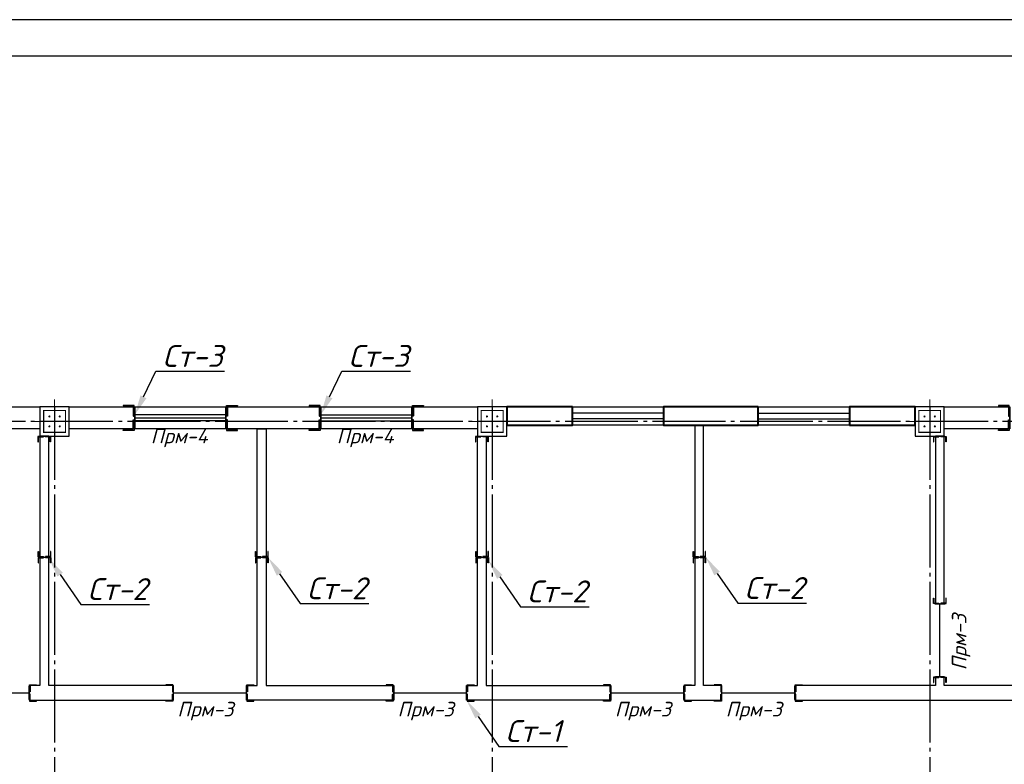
# Model space of a CAD drawing. Header units: millimetres. Extents: x -33345 to 4712671, y -3392 to 121473.
# Tile 321 of 656: x 1765192 to 1778694, y 76298 to 86501. Entities that reach past the tile are written whole.
import ezdxf
from ezdxf import colors
from ezdxf.entities.mleader import LeaderData, LeaderLine
from ezdxf.math import Vec2, Vec3

# ---------------------------------------------------------------- set-up
doc = ezdxf.new("R2010")
doc.units = ezdxf.units.MM
doc.linetypes.add('CENTER2', pattern=[28.575, 19.05, -3.175, 3.175, -3.175])
doc.linetypes.add('ГОСТ 2.303 5', pattern=[24, 20, -1.5, 1, -1.5])
for name, color, linetype, lineweight in [('0.25', 7, 'Continuous', 25), ('5   0.30', 1, 'Continuous', 30), ('размер 0.09', 175, 'Continuous', 9)]:
    doc.layers.add(name, color=color, linetype=linetype, lineweight=lineweight)
doc.layers.add('00-Axes', color=1, linetype='CENTER2')
doc.layers.add('HA', color=9, linetype='Continuous')
doc.styles.add('ISOCPEUR', font='isocpeui.ttf', dxfattribs={"height": 300})
doc.styles.add('ГОСТ 250', font='isocpeui.ttf', dxfattribs={"height": 250})

# ---------------------------------------------------------------- blocks, each defined once
blk = doc.blocks.new('*U282')
at = {"layer": '0.25', "color": 5, "linetype": 'Continuous', "lineweight": 25, "ltscale": 100}
blk.add_lwpolyline([(-72619, 0), (0, 0), (0, 42000), (-72619, 42000), (-72619, 0)], dxfattribs=at)
at = {"layer": '0.25', "color": 7, "linetype": 'Continuous', "lineweight": 30, "ltscale": 100}
blk.add_lwpolyline([(-70619, 500), (-500, 500), (-500, 41500), (-70619, 41500), (-70619, 500)], dxfattribs=at)
blk = doc.blocks.new('fgfgfgfgggffrw')
at = {"layer": '00-Axes', "color": 251, "linetype": 'ГОСТ 2.303 5', "ltscale": 50, "true_color": 0x636466}
for points in [[(-30640, 13960), (-30640, -1440)], [(-24640, 13960), (-24640, -1440)], [(-18640, 13960), (-18640, -1440)], [(22960, 13760), (-41640, 13760)]]:
    blk.add_lwpolyline(points, dxfattribs=at)
blk = doc.blocks.new('column')
at = {"lineweight": 0}
for points in [[(-68, 56, -1), (-68, 86, -1)], [(68, 56, 1), (68, 86, 1)], [(-68, -56, 1), (-68, -86, 1)], [(68, -56, -1), (68, -86, -1)]]:
    blk.add_hatch(color=0, dxfattribs=at).paths.add_polyline_path(points)
at = {"color": 0, "lineweight": 0}
for p, q in [((0, 300), (0, -300)), ((300, 0), (-300, 0))]:
    blk.add_line(p, q, dxfattribs=at)
at = {"lineweight": 30}
blk.add_lwpolyline([(-200, 200), (200, 200), (200, -200), (-200, -200)], close=True, dxfattribs=at)
at = {"color": 0, "lineweight": 0, "const_width": 15}
blk.add_lwpolyline([(150, -150), (150, 150), (-150, 150), (-150, -150)], close=True, dxfattribs=at)
blk = doc.blocks.new('*U3545')
at = {"color": 0, "linetype": 'ByBlock', "lineweight": -2, "ltscale": 100}
blk.add_lwpolyline([(0, 0), (63, 0), (63, 2.7, 0.414214), (60.7, 5), (12, 5, -0.414214), (5, 12), (5, 60.7, 0.414214), (2.7, 63), (0, 63)], format="xyb", close=True, dxfattribs=at)
blk = doc.blocks.new('A$C0829442C')
at = {"layer": '5   0.30', "lineweight": 30, "ltscale": 200}
blk.add_line((0, 131), (0, 13.5), dxfattribs=at)
at = {"layer": '5   0.30', "lineweight": 30, "ltscale": 200, "xscale": -1, "rotation": 180}
blk.add_blockref('*U3545', (3.9, 146.4), dxfattribs=at)
at = {"layer": '5   0.30', "lineweight": 30, "ltscale": 200}
blk.add_blockref('*U3545', (3.9, 0), dxfattribs=at)

msp = doc.modelspace()

# ---------------------------------------------------------------- linework, layer by layer
at = {"color": 5}
for p, q in [((1768020.495, 81086.408, 1359241.5), (1766770.495, 81086.408, 1359241.5)), ((1769320.495, 81086.408, 1359241.5), (1770570.495, 81086.408, 1359241.5)), ((1774020.495, 81111.408, 1359241.5), (1772770.495, 81111.408, 1359241.5)), ((1774020.495, 81031.408, 1359241.5), (1772770.495, 81031.408, 1359241.5)), ((1775320.495, 81111.408, 1359241.5), (1776570.495, 81111.408, 1359241.5)), ((1775320.495, 81031.408, 1359241.5), (1776570.495, 81031.408, 1359241.5)), ((1768020.495, 81006.408, 1359241.5), (1766770.495, 81006.408, 1359241.5)), ((1769320.495, 81006.408, 1359241.5), (1770570.495, 81006.408, 1359241.5))]:
    msp.add_line(p, q, dxfattribs=at)
at = {"color": 6, "lineweight": 30}
for p, q in [((1766770.495, 81046.408, 1359241.5), (1768020.495, 81046.407, 1359241.5)), ((1769320.495, 81046.408, 1359241.5), (1770570.495, 81046.407, 1359241.5)), ((1777810.495, 77496.408, 1359241.5), (1777810.495, 78496.408, 1359241.5))]:
    msp.add_line(p, q, dxfattribs=at)
at = {"color": 177, "lineweight": 30, "true_color": 0x293189}
for p, q in [((1764320.495, 77276.408, 1359241.5), (1765320.495, 77276.408, 1359241.5)), ((1767300.495, 77276.408, 1359241.5), (1768300.495, 77276.408, 1359241.5)), ((1770320.495, 77276.408, 1359241.5), (1771320.495, 77276.408, 1359241.5)), ((1773300.495, 77276.408, 1359241.5), (1774300.495, 77276.408, 1359241.5)), ((1774820.495, 77276.408, 1359241.5), (1775820.495, 77276.408, 1359241.5))]:
    msp.add_line(p, q, dxfattribs=at)
at = {"elevation": 1359241.5}
for points in [[(1766770.495, 81196.408), (1768020.495, 81196.408), (1768020.495, 80896.408), (1766770.495, 80896.408)], [(1769320.495, 81196.408), (1770570.495, 81196.408), (1770570.495, 80896.408), (1769320.495, 80896.408)], [(1772770.495, 81196.408), (1774020.495, 81196.408), (1774020.495, 80946.408), (1772770.495, 80946.408)], [(1775320.495, 81196.408), (1776570.495, 81196.408), (1776570.495, 80946.408), (1775320.495, 80946.408)]]:
    msp.add_lwpolyline(points, close=True, dxfattribs=at)
at = {"color": 244, "lineweight": 40, "true_color": 0x991b1e, "elevation": 1359241.5}
for points in [[(1772770.495, 81196.408), (1771870.495, 81196.408), (1771870.495, 80946.408), (1772770.495, 80946.408)], [(1775320.495, 81196.408), (1774020.495, 81196.408), (1774020.495, 80946.408), (1775320.495, 80946.408)], [(1776570.495, 80946.408), (1777470.495, 80946.408), (1777470.495, 81196.408), (1776570.495, 81196.408)]]:
    msp.add_lwpolyline(points, close=True, dxfattribs=at)
at = {"layer": 'HA', "color": 250, "lineweight": 30, "ltscale": 100, "elevation": 1359241.5}
for points in [[(1764570.495, 81196.408), (1765470.495, 81196.408), (1765470.495, 80896.408), (1764570.495, 80896.408)], [(1765870.495, 81196.408), (1766770.495, 81196.408), (1766770.495, 80896.408), (1765870.495, 80896.408)], [(1768020.495, 81196.408), (1769320.495, 81196.408), (1769320.495, 80896.408), (1768020.495, 80896.408)], [(1770570.495, 81196.408), (1771470.495, 81196.408), (1771470.495, 80896.408), (1770570.495, 80896.408)], [(1777870.495, 81196.408), (1778770.495, 81196.408), (1778770.495, 80896.408), (1777870.495, 80896.408)], [(1768450.495, 77376.409), (1768450.495, 80896.408), (1768570.495, 80896.408), (1768570.495, 77376.409), (1770320.495, 77376.409), (1770320.495, 77176.408), (1768300.495, 77176.408), (1768300.495, 77376.409)], [(1774820.495, 77376.408), (1774570.495, 77376.408), (1774570.495, 80946.408), (1774450.495, 80946.408), (1774450.495, 77376.408), (1774300.495, 77376.408), (1774300.495, 77176.408), (1774820.495, 77176.408)], [(1765320.495, 77176.408), (1767300.495, 77176.408), (1767300.495, 77376.408), (1765590.495, 77376.408), (1765590.495, 80796.408), (1765470.495, 80796.408), (1765470.495, 77376.408), (1765320.495, 77376.408)], [(1777870.495, 77376.408), (1777870.495, 77496.408), (1777750.495, 77496.408), (1777750.495, 77376.408), (1775820.495, 77376.408), (1775820.495, 77176.408), (1789420.495, 77176.408), (1789420.495, 77376.408)]]:
    msp.add_lwpolyline(points, close=True, dxfattribs=at)
for points in [[(1771590.495, 77376.408), (1773300.495, 77376.408), (1773300.495, 77176.408), (1771320.495, 77176.408), (1771320.495, 77376.408), (1771470.495, 77376.408), (1771470.495, 80796.408), (1771590.495, 80796.408), (1771590.495, 77376.408)], [(1777870.495, 78496.408), (1777870.495, 80796.408), (1777750.495, 80796.408), (1777750.495, 78496.408), (1777870.495, 78496.408)]]:
    msp.add_lwpolyline(points, dxfattribs=at)

# ---------------------------------------------------------------- block references
at = {"color": 244, "lineweight": 50, "true_color": 0x991b1e}
msp.add_blockref('fgfgfgfgggffrw', (1796310.495, 67236.408, 1359241.5), dxfattribs=at)
at = {"xscale": -1, "rotation": 270}
for p in [(1765670.495, 80996.408, 1359241.5), (1771670.495, 80996.408, 1359241.5), (1777670.495, 80996.408, 1359241.5)]:
    msp.add_blockref('column', p, dxfattribs=at)
at = {"layer": '0.25', "ltscale": 100, "transparency": 33554687}
msp.add_blockref('*U282', (1823194.41, 44501.326, 1359241.5), dxfattribs=at)
at = {"layer": 'размер 0.09', "lineweight": 30, "ltscale": 200}
for p, xscale, yscale, zscale, rotation in [((1766770.495, 81216.284, 1359241.5), 2.351013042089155, 2.351013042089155, 2.351013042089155, 180.0000448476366), ((1768020.496, 81216.284, 1359241.5), -2.351013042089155, 2.351013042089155, 2.351013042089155, 179.9999551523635), ((1769320.495, 81216.284, 1359241.5), 2.351013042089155, 2.351013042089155, 2.351013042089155, 180.0000448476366), ((1770570.496, 81216.284, 1359241.5), -2.351013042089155, 2.351013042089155, 2.351013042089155, 179.9999551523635), ((1778770.495, 81216.284, 1359241.5), 2.351013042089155, 2.351013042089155, 2.351013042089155, 180.0000448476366), ((1765616.174, 80796.408, 1359241.5), -1.185761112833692, 1.185761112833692, 1.185761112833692, 89.99995515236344), ((1771616.174, 80796.408, 1359241.5), -1.185761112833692, 1.185761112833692, 1.185761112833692, 89.99995515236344), ((1777896.174, 80796.408, 1359241.5), -1.185761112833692, 1.185761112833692, 1.185761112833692, 89.99995515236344), ((1765618.708, 79136.408, 1359241.5), 1.185761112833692, 1.185761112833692, 1.185761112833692, 90.00004484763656), ((1765618.708, 79136.408, 1359241.5), -1.185761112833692, 1.185761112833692, 1.185761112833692, 89.99995515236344), ((1768598.708, 79136.408, 1359241.5), 1.185761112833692, 1.185761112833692, 1.185761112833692, 90.00004484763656), ((1768598.708, 79136.408, 1359241.5), -1.185761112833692, 1.185761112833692, 1.185761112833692, 89.99995515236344), ((1771618.708, 79136.408, 1359241.5), 1.185761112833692, 1.185761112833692, 1.185761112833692, 90.00004484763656), ((1771618.708, 79136.408, 1359241.5), -1.185761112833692, 1.185761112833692, 1.185761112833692, 89.99995515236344), ((1774598.708, 79136.408, 1359241.5), 1.185761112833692, 1.185761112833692, 1.185761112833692, 90.00004484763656), ((1774598.708, 79136.408, 1359241.5), -1.185761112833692, 1.185761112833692, 1.185761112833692, 89.99995515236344), ((1777896.174, 78496.408, 1359241.5), 1.185761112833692, 1.185761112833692, 1.185761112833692, 90.00004484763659), ((1765320.495, 77388.905, 1359241.5), -1.556924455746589, 1.556924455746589, 1.556924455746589, 179.9999551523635), ((1767300.495, 77388.905, 1359241.5), 1.556924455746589, 1.556924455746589, 1.556924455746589, 180.0000448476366), ((1768300.495, 77388.905, 1359241.5), -1.556924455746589, 1.556924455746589, 1.556924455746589, 179.9999551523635), ((1770320.495, 77388.905, 1359241.5), 1.556924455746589, 1.556924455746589, 1.556924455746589, 180.0000448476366), ((1771320.495, 77388.905, 1359241.5), -1.556924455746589, 1.556924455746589, 1.556924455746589, 179.9999551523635), ((1773300.495, 77388.905, 1359241.5), 1.556924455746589, 1.556924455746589, 1.556924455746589, 180.0000448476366), ((1774300.495, 77388.905, 1359241.5), -1.556924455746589, 1.556924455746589, 1.556924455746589, 179.9999551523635), ((1774820.495, 77388.905, 1359241.5), 1.556924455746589, 1.556924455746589, 1.556924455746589, 180.0000448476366), ((1775820.496, 77388.905, 1359241.5), -1.556924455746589, 1.556924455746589, 1.556924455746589, 179.9999551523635), ((1777896.175, 77496.408, 1359241.5), -1.185761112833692, 1.185761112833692, 1.185761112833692, 89.99995515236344)]:
    msp.add_blockref('A$C0829442C', p, dxfattribs=dict(at, xscale=xscale, yscale=yscale, zscale=zscale, rotation=rotation))

# ---------------------------------------------------------------- texts
at = {"transparency": 33554687, "char_height": 200, "attachment_point": 1, "style": 'ГОСТ 250'}
for s, insert in [('{\\C6;Прм-4}', (1766989.91, 80896.408, 1359241.5)), ('{\\C6;Прм-4}', (1769539.91, 80896.408, 1359241.5)), ('{\\C5;Прм-3}', (1767354.424, 77154.003, 1359241.5)), ('{\\C5;Прм-3}', (1770374.424, 77154.003, 1359241.5)), ('{\\C5;Прм-3}', (1773354.424, 77154.003, 1359241.5)), ('{\\C5;Прм-3}', (1774874.424, 77154.003, 1359241.5))]:
    msp.add_mtext_dynamic_manual_height_columns(s, width=5615.66788, gutter_width=1250, heights=[260], dxfattribs=dict(at, insert=insert))
at = {"transparency": 33554687, "insert": (1777974.513, 77586.949, 1359241.5), "char_height": 200, "attachment_point": 1, "rotation": 90, "style": 'ГОСТ 250'}
msp.add_mtext_dynamic_manual_height_columns('{\\C5;Прм-3}', width=5615.66788, gutter_width=1250, heights=[260], dxfattribs=at)

# ---------------------------------------------------------------- leaders
at = {"transparency": 33554687}
ml = msp.add_multileader_mtext('Standard', dxfattribs=at)
ml.set_content('Ст-3', color=256, style='ISOCPEUR')
ml.set_leader_properties(color=256)
ml.build(insert=Vec2(0, 0))
ml.multileader.update_dxf_attribs({"text_left_attachment_type": 6, "text_right_attachment_type": 6, "dogleg_length": 1.827, "arrow_head_size": 274.097})
ctx = ml.context
ctx.base_point, ctx.char_height, ctx.arrow_head_size, ctx.landing_gap_size, ctx.plane_origin = Vec3(1767060.65, 81683.667, 1359241.5), 300, 274.097, 91.366, Vec3(1766508.197, 82096.987, 1359241.5)
ctx.left_attachment, ctx.right_attachment = 6, 6
notes = []
notes.append((ctx, [(0, (1, 1, 0), (1767058.823, 81683.667, 1359241.5), (1, 0), 1.827, [(0, [(1766770.495, 81086.408, 1359241.5)], 0, [])])]))
ctx.mtext.insert, ctx.mtext.flow_direction = Vec3(1767152.016, 82043.667, 1359241.5), 5
ml = msp.add_multileader_mtext('Standard', dxfattribs=at)
ml.set_content('Ст-3', color=256, style='ISOCPEUR')
ml.set_leader_properties(color=256)
ml.build(insert=Vec2(0, 0))
ml.multileader.update_dxf_attribs({"text_left_attachment_type": 6, "text_right_attachment_type": 6, "dogleg_length": 1.827, "arrow_head_size": 274.097})
ctx = ml.context
ctx.base_point, ctx.char_height, ctx.arrow_head_size, ctx.landing_gap_size, ctx.plane_origin = Vec3(1769610.65, 81683.667, 1359241.5), 300, 274.097, 91.366, Vec3(1769058.197, 82096.987, 1359241.5)
ctx.left_attachment, ctx.right_attachment = 6, 6
notes.append((ctx, [(0, (1, 1, 0), (1769608.823, 81683.667, 1359241.5), (1, 0), 1.827, [(0, [(1769320.495, 81086.408, 1359241.5)], 0, [])])]))
ctx.mtext.insert, ctx.mtext.flow_direction = Vec3(1769702.016, 82043.667, 1359241.5), 5
ml = msp.add_multileader_mtext('Standard', dxfattribs=at)
ml.set_content('Ст-2', color=256, style='ISOCPEUR')
ml.set_leader_properties(color=256)
ml.build(insert=Vec2(0, 0))
ml.multileader.update_dxf_attribs({"text_left_attachment_type": 6, "text_right_attachment_type": 6, "dogleg_length": 1.827, "arrow_head_size": 274.097})
ctx = ml.context
ctx.base_point, ctx.char_height, ctx.arrow_head_size, ctx.landing_gap_size, ctx.plane_origin = Vec3(1766032.719, 78488.888, 1359241.5), 300, 274.097, 91.366, Vec3(1765553.599, 79079.695, 1359241.5)
ctx.left_attachment, ctx.right_attachment = 6, 6
notes.append((ctx, [(0, (1, 1, 0), (1766030.892, 78488.888, 1359241.5), (1, 0), 1.827, [(0, [(1765590.496, 79121.62, 1359241.5)], 0, [])])]))
ctx.mtext.insert, ctx.mtext.flow_direction = Vec3(1766124.085, 78848.888, 1359241.5), 5
ml = msp.add_multileader_mtext('Standard', dxfattribs=at)
ml.set_content('Ст-2', color=256, style='ISOCPEUR')
ml.set_leader_properties(color=256)
ml.build(insert=Vec2(0, 0))
ml.multileader.update_dxf_attribs({"text_left_attachment_type": 6, "text_right_attachment_type": 6, "dogleg_length": 1.827, "arrow_head_size": 274.097})
ctx = ml.context
ctx.base_point, ctx.char_height, ctx.arrow_head_size, ctx.landing_gap_size, ctx.plane_origin = Vec3(1769040.932, 78499.391, 1359241.5), 300, 274.097, 91.366, Vec3(1768561.811, 79090.197, 1359241.5)
ctx.left_attachment, ctx.right_attachment = 6, 6
notes.append((ctx, [(0, (1, 1, 0), (1769039.104, 78499.391, 1359241.5), (1, 0), 1.827, [(0, [(1768598.709, 79132.122, 1359241.5)], 0, [])])]))
ctx.mtext.insert, ctx.mtext.flow_direction = Vec3(1769132.297, 78859.391, 1359241.5), 5
ml = msp.add_multileader_mtext('Standard', dxfattribs=at)
ml.set_content('Ст-2', color=256, style='ISOCPEUR')
ml.set_leader_properties(color=256)
ml.build(insert=Vec2(0, 0))
ml.multileader.update_dxf_attribs({"text_left_attachment_type": 6, "text_right_attachment_type": 6, "dogleg_length": 1.827, "arrow_head_size": 274.097})
ctx = ml.context
ctx.base_point, ctx.char_height, ctx.arrow_head_size, ctx.landing_gap_size, ctx.plane_origin = Vec3(1775040.932, 78503.964, 1359241.5), 300, 274.097, 91.366, Vec3(1774561.811, 79094.771, 1359241.5)
ctx.left_attachment, ctx.right_attachment = 6, 6
notes.append((ctx, [(0, (1, 1, 0), (1775039.104, 78503.964, 1359241.5), (1, 0), 1.827, [(0, [(1774598.709, 79136.695, 1359241.5)], 0, [])])]))
ctx.mtext.insert, ctx.mtext.flow_direction = Vec3(1775132.297, 78863.964, 1359241.5), 5
ml = msp.add_multileader_mtext('Standard', dxfattribs=at)
ml.set_content('Ст-2', color=256, style='ISOCPEUR')
ml.set_leader_properties(color=256)
ml.build(insert=Vec2(0, 0))
ml.multileader.update_dxf_attribs({"text_left_attachment_type": 6, "text_right_attachment_type": 6, "dogleg_length": 1.827, "arrow_head_size": 274.097})
ctx = ml.context
ctx.base_point, ctx.char_height, ctx.arrow_head_size, ctx.landing_gap_size, ctx.plane_origin = Vec3(1772060.932, 78457.466, 1359241.5), 300, 274.097, 91.366, Vec3(1771581.811, 79048.272, 1359241.5)
ctx.left_attachment, ctx.right_attachment = 6, 6
notes.append((ctx, [(0, (1, 1, 0), (1772059.104, 78457.466, 1359241.5), (1, 0), 1.827, [(0, [(1771618.709, 79090.197, 1359241.5)], 0, [])])]))
ctx.mtext.insert, ctx.mtext.flow_direction = Vec3(1772152.297, 78817.466, 1359241.5), 5
ml = msp.add_multileader_mtext('Standard', dxfattribs=at)
ml.set_content('Ст-1', color=256, style='ISOCPEUR')
ml.set_leader_properties(color=256)
ml.build(insert=Vec2(0, 0))
ml.multileader.update_dxf_attribs({"text_left_attachment_type": 6, "text_right_attachment_type": 6, "dogleg_length": 1.827, "arrow_head_size": 274.097})
ctx = ml.context
ctx.base_point, ctx.char_height, ctx.arrow_head_size, ctx.landing_gap_size, ctx.plane_origin = Vec3(1771762.718, 76543.677, 1359241.5), 300, 274.097, 91.366, Vec3(1771283.598, 77134.484, 1359241.5)
ctx.left_attachment, ctx.right_attachment = 6, 6
notes.append((ctx, [(0, (1, 1, 0), (1771760.891, 76543.677, 1359241.5), (1, 0), 1.827, [(0, [(1771320.495, 77176.408, 1359241.5)], 0, [])])]))
ctx.mtext.insert, ctx.mtext.flow_direction = Vec3(1771854.084, 76903.677, 1359241.5), 5
for ctx, leaders in notes:
    for number, flags, end, landing, length, lines in leaders:
        leader = LeaderData()
        leader.index, (leader.has_last_leader_line, leader.has_dogleg_vector, leader.attachment_direction) = number, flags
        leader.last_leader_point, leader.dogleg_vector, leader.dogleg_length = Vec3(end), Vec3(landing), length
        for number, points, colour, breaks in lines:
            line = LeaderLine()
            line.index, line.vertices, line.color, line.breaks = number, Vec3.list(points), colors.encode_raw_color(colour), breaks
            leader.lines.append(line)
        ctx.leaders.append(leader)

doc.saveas('drawing.dxf')
